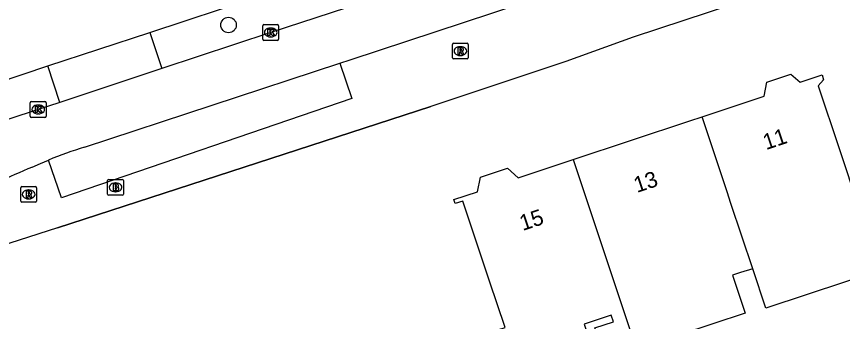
# Model space of a CAD drawing. Extents: x 161087 to 161922, y 382574 to 383873.
# Drawn here: x 161598.4 to 161650.7, y 382762 to 382781.3 of the extents above; entities that cross this region are included whole.
import ezdxf

# ---------------------------------------------------------------- set-up
doc = ezdxf.new("R2010")
doc.units = 0
for name, color, linetype in [('IMGEO_Boom', 7, 'Continuous'), ('IMGEO_Brandkraan', 7, 'Continuous'), ('IMGEO_Fietspad_gesloten', 7, 'Continuous'), ('IMGEO_Kolk', 7, 'Continuous'), ('IMGEO_Muur', 7, 'Continuous'), ('IMGEO_Pand', 7, 'Continuous'), ('IMGEO_Pand_nummerreeks', 7, 'Continuous'), ('IMGEO_Rijbaan_lokaal_gesloten', 7, 'Continuous'), ('IMGEO_Rioolput', 7, 'Continuous'), ('IMGEO_Voetpad_halfverhard', 7, 'Continuous'), ('IMGEO_Voetpad_open', 7, 'Continuous')]:
    doc.layers.add(name, color=color, linetype=linetype)

msp = doc.modelspace()

# ---------------------------------------------------------------- linework, layer by layer
at = {"layer": 'IMGEO_Boom'}
msp.add_circle((161611.84, 382780.758), 0.489, dxfattribs=at)
at = {"layer": 'IMGEO_Brandkraan'}
for p, q in [((161604.193, 382770.067), (161604.193, 382770.919)), ((161604.268, 382770.993), (161605.12, 382770.993)), ((161604.681, 382770.773), (161604.706, 382770.773)), ((161605.194, 382770.919), (161605.194, 382770.067)), ((161604.704, 382770.213), (161604.679, 382770.213)), ((161605.12, 382769.993), (161604.268, 382769.993))]:
    msp.add_line(p, q, dxfattribs=at)
for points in [[(161604.193, 382770.067), (161604.193, 382770.919)], [(161604.268, 382770.993), (161605.12, 382770.993)], [(161604.541, 382770.693), (161604.541, 382770.293), (161604.754, 382770.293)], [(161604.772, 382770.693), (161604.541, 382770.693)], [(161605.194, 382770.919), (161605.194, 382770.067)], [(161604.72, 382770.612), (161604.666, 382770.612), (161604.666, 382770.536)], [(161604.666, 382770.536), (161604.719, 382770.536)], [(161604.728, 382770.46), (161604.666, 382770.46), (161604.666, 382770.379)], [(161604.666, 382770.379), (161604.728, 382770.379)], [(161605.12, 382769.993), (161604.268, 382769.993)]]:
    msp.add_lwpolyline(points, dxfattribs=at)
for centre, radius, start, end in [((161604.27, 382770.917), 0.0765, 91.552, 178.448), ((161604.27, 382770.917), 0.0765, 91.552, 178.448), ((161604.776, 382770.548), 0.145, 59.4692, 91.5367), ((161604.801, 382770.595), 0.0922, 285.5137, 58.1501), ((161605.118, 382770.917), 0.0765, 1.552, 88.448), ((161605.118, 382770.917), 0.0765, 1.552, 88.448), ((161604.721, 382770.574), 0.0379, 267.8285, 90.9355), ((161604.729, 382770.419), 0.0404, 269.8759, 90.5077), ((161604.76, 382770.544), 0.251, 268.6676, 293.5347), ((161604.806, 382770.403), 0.105, 301.3115, 78.989), ((161604.27, 382770.069), 0.0765, 181.552, 268.448), ((161604.27, 382770.069), 0.0765, 181.552, 268.448), ((161605.118, 382770.069), 0.0765, 271.552, 358.448), ((161605.118, 382770.069), 0.0765, 271.552, 358.448)]:
    msp.add_arc(centre, radius, start, end, dxfattribs=at)
for centre, major_axis, ratio, start_param, end_param in [((161604.68, 382770.493), (-0.387, 0.002), 0.722429, 4.712389, 7.853982), ((161604.705, 382770.493), (-0.39, 0.002), 0.717154, 1.570796, 4.712389)]:
    msp.add_ellipse(centre, major_axis=major_axis, ratio=ratio, start_param=start_param, end_param=end_param, dxfattribs=at)
at = {"layer": 'IMGEO_Fietspad_gesloten'}
for points in [[(161606.867, 382780.274), (161620.39, 382784.782)], [(161600.424, 382778.175), (161606.867, 382780.274)], [(161590.845, 382774.955), (161600.424, 382778.175)]]:
    msp.add_lwpolyline(points, dxfattribs=at)
at = {"layer": 'IMGEO_Kolk'}
for p, q in [((161614.004, 382779.86), (161614.004, 382780.712)), ((161614.079, 382780.786), (161614.931, 382780.786)), ((161615.005, 382780.712), (161615.005, 382779.86)), ((161614.492, 382780.566), (161614.517, 382780.566)), ((161614.931, 382779.786), (161614.079, 382779.786)), ((161614.515, 382780.006), (161614.49, 382780.006)), ((161599.38, 382775.916), (161600.232, 382775.916)), ((161599.305, 382774.99), (161599.305, 382775.842)), ((161599.793, 382775.696), (161599.818, 382775.696)), ((161600.306, 382775.842), (161600.306, 382774.99)), ((161600.232, 382774.916), (161599.38, 382774.916)), ((161599.816, 382775.136), (161599.791, 382775.136))]:
    msp.add_line(p, q, dxfattribs=at)
for points in [[(161614.004, 382779.86), (161614.004, 382780.712)], [(161614.079, 382780.786), (161614.931, 382780.786)], [(161615.005, 382780.712), (161615.005, 382779.86)], [(161614.325, 382780.486), (161614.448, 382780.486), (161614.448, 382780.335), (161614.578, 382780.486), (161614.742, 382780.486), (161614.596, 382780.335), (161614.749, 382780.086), (161614.597, 382780.086), (161614.512, 382780.25), (161614.448, 382780.183), (161614.448, 382780.086), (161614.325, 382780.086), (161614.325, 382780.486)], [(161614.931, 382779.786), (161614.079, 382779.786)], [(161599.38, 382775.916), (161600.232, 382775.916)], [(161599.305, 382774.99), (161599.305, 382775.842)], [(161599.626, 382775.616), (161599.749, 382775.616), (161599.749, 382775.465), (161599.879, 382775.616), (161600.043, 382775.616), (161599.897, 382775.465), (161600.05, 382775.216), (161599.898, 382775.216), (161599.813, 382775.38), (161599.749, 382775.313), (161599.749, 382775.216), (161599.626, 382775.216), (161599.626, 382775.616)], [(161600.306, 382775.842), (161600.306, 382774.99)], [(161600.232, 382774.916), (161599.38, 382774.916)]]:
    msp.add_lwpolyline(points, dxfattribs=at)
for centre, start, end in [((161614.081, 382780.71), 91.552, 178.448), ((161614.081, 382780.71), 91.552, 178.448), ((161614.929, 382780.71), 1.552, 88.448), ((161614.929, 382780.71), 1.552, 88.448), ((161614.081, 382779.862), 181.552, 268.448), ((161614.081, 382779.862), 181.552, 268.448), ((161614.929, 382779.862), 271.552, 358.448), ((161614.929, 382779.862), 271.552, 358.448), ((161599.382, 382775.84), 91.552, 178.448), ((161599.382, 382775.84), 91.552, 178.448), ((161600.23, 382775.84), 1.552, 88.448), ((161600.23, 382775.84), 1.552, 88.448), ((161599.382, 382774.992), 181.552, 268.448), ((161599.382, 382774.992), 181.552, 268.448), ((161600.23, 382774.992), 271.552, 358.448), ((161600.23, 382774.992), 271.552, 358.448)]:
    msp.add_arc(centre, 0.0765, start, end, dxfattribs=at)
for centre, major_axis, ratio, start_param, end_param in [((161614.491, 382780.286), (-0.387, 0.002), 0.722429, 4.712389, 7.853982), ((161614.516, 382780.286), (-0.39, 0.002), 0.717154, 1.570796, 4.712389), ((161599.792, 382775.416), (-0.387, 0.002), 0.722429, 4.712389, 7.853982), ((161599.817, 382775.416), (-0.39, 0.002), 0.717154, 1.570796, 4.712389)]:
    msp.add_ellipse(centre, major_axis=major_axis, ratio=ratio, start_param=start_param, end_param=end_param, dxfattribs=at)
at = {"layer": 'IMGEO_Muur'}
msp.add_lwpolyline([(161601.023, 382767.942), (161624.636, 382775.599)], dxfattribs=at)
at = {"layer": 'IMGEO_Pand'}
for points in [[(161641.778, 382774.958), (161645.701, 382776.264), (161645.881, 382777.143), (161647.395, 382777.647), (161647.969, 382777.138), (161649.361, 382777.601), (161649.464, 382777.294), (161649.126, 382776.914), (161650.447, 382772.945), (161651.676, 382769.256), (161652.12, 382769.303), (161652.626, 382767.784), (161652.403, 382767.71), (161653.204, 382765.303), (161648.414, 382763.708), (161645.812, 382762.842), (161644.979, 382765.344)], [(161633.634, 382772.252), (161641.001, 382774.705), (161641.778, 382774.958)], [(161644.979, 382765.344), (161643.603, 382769.478), (161643.358, 382770.215), (161641.778, 382774.958)], [(161638.239, 382758.411), (161636.283, 382757.76), (161635.004, 382761.604), (161636.175, 382761.994), (161636.037, 382762.407), (161634.326, 382761.838), (161635.133, 382759.413), (161630.282, 382757.798), (161629.474, 382760.224), (161629.3, 382760.166), (161628.864, 382761.475), (161629.318, 382761.634), (161628.343, 382764.561), (161628.236, 382764.882), (161626.657, 382769.626), (161626.163, 382769.462), (161626.079, 382769.715), (161627.585, 382770.216), (161627.773, 382771.134), (161629.469, 382771.698), (161630.151, 382771.093), (161633.634, 382772.252)], [(161633.634, 382772.252), (161638.239, 382758.411)], [(161644.979, 382765.344), (161644.2, 382765.097), (161643.696, 382764.929), (161644.492, 382762.54), (161640.411, 382761.181), (161641.024, 382759.339), (161640.133, 382759.042), (161638.239, 382758.411)]]:
    msp.add_lwpolyline(points, dxfattribs=at)
at = {"layer": 'IMGEO_Rijbaan_lokaal_gesloten'}
for points in [[(161618.873, 382778.339), (161619.539, 382778.558), (161637.495, 382784.499), (161640.402, 382785.458), (161656.819, 382790.909), (161682.921, 382799.59)], [(161621.173, 382782.476), (161614.505, 382780.286), (161607.628, 382778.007)], [(161607.628, 382778.007), (161601.167, 382775.867)], [(161602.74, 382773.032), (161618.873, 382778.339)], [(161601.167, 382775.867), (161599.806, 382775.416), (161588.34, 382771.632)], [(161599.434, 382771.772), (161599.942, 382772.001), (161600.455, 382772.219)]]:
    msp.add_lwpolyline(points, dxfattribs=at)
for centre, radius, start, end in [((161609.005, 382751.807), 22.13, 106.4443, 112.7267), ((161623.05, 382715.596), 60.938, 112.801, 117.32349)]:
    msp.add_arc(centre, radius, start, end, dxfattribs=at)
at = {"layer": 'IMGEO_Rioolput'}
for p, q in [((161626.07, 382779.608), (161626.922, 382779.608)), ((161625.995, 382778.682), (161625.995, 382779.534)), ((161626.483, 382779.388), (161626.508, 382779.388)), ((161626.996, 382779.534), (161626.996, 382778.682)), ((161626.922, 382778.608), (161626.07, 382778.608)), ((161626.506, 382778.828), (161626.481, 382778.828)), ((161598.702, 382769.619), (161598.702, 382770.471)), ((161598.777, 382770.545), (161599.629, 382770.545)), ((161599.19, 382770.325), (161599.215, 382770.325)), ((161599.703, 382770.471), (161599.703, 382769.619)), ((161599.213, 382769.765), (161599.188, 382769.765)), ((161599.629, 382769.545), (161598.777, 382769.545))]:
    msp.add_line(p, q, dxfattribs=at)
for points in [[(161626.07, 382779.608), (161626.922, 382779.608)], [(161625.995, 382778.682), (161625.995, 382779.534)], [(161626.584, 382779.306), (161626.332, 382779.308), (161626.332, 382778.908)], [(161626.332, 382778.908), (161626.456, 382778.908), (161626.456, 382779.07), (161626.467, 382779.07)], [(161626.51, 382779.227), (161626.456, 382779.227), (161626.456, 382779.146)], [(161626.456, 382779.146), (161626.508, 382779.146)], [(161626.514, 382779.041), (161626.585, 382778.908), (161626.725, 382778.908), (161626.66, 382779.034)], [(161626.996, 382779.534), (161626.996, 382778.682)], [(161626.922, 382778.608), (161626.07, 382778.608)], [(161598.702, 382769.619), (161598.702, 382770.471)], [(161598.777, 382770.545), (161599.629, 382770.545)], [(161599.291, 382770.243), (161599.039, 382770.245), (161599.039, 382769.845)], [(161599.217, 382770.164), (161599.163, 382770.164), (161599.163, 382770.083)], [(161599.703, 382770.471), (161599.703, 382769.619)], [(161599.039, 382769.845), (161599.163, 382769.845), (161599.163, 382770.007), (161599.174, 382770.007)], [(161599.163, 382770.083), (161599.215, 382770.083)], [(161599.221, 382769.978), (161599.292, 382769.845), (161599.432, 382769.845), (161599.367, 382769.971)], [(161599.629, 382769.545), (161598.777, 382769.545)]]:
    msp.add_lwpolyline(points, dxfattribs=at)
for centre, radius, start, end in [((161626.072, 382779.532), 0.0765, 91.552, 178.448), ((161626.072, 382779.532), 0.0765, 91.552, 178.448), ((161626.92, 382779.532), 0.0765, 1.552, 88.448), ((161626.92, 382779.532), 0.0765, 1.552, 88.448), ((161626.466, 382779.017), 0.0533, 26.0293, 88.6989), ((161626.492, 382779.335), 0.19, 274.7715, 282.9687), ((161626.516, 382779.131), 0.0964, 77.0061, 93.1865), ((161626.53, 382779.188), 0.0378, 276.6634, 79.6772), ((161626.583, 382779.196), 0.109, 350.3612, 89.416), ((161626.581, 382779.196), 0.112, 277.5842, 350.9817), ((161626.565, 382778.981), 0.108, 29.5134, 73.7905), ((161626.072, 382778.684), 0.0765, 181.552, 268.448), ((161626.072, 382778.684), 0.0765, 181.552, 268.448), ((161626.92, 382778.684), 0.0765, 271.552, 358.448), ((161626.92, 382778.684), 0.0765, 271.552, 358.448), ((161598.779, 382770.469), 0.0765, 91.552, 178.448), ((161598.779, 382770.469), 0.0765, 91.552, 178.448), ((161599.223, 382770.068), 0.0964, 77.0061, 93.1865), ((161599.237, 382770.125), 0.0378, 276.6634, 79.6772), ((161599.29, 382770.133), 0.109, 350.3612, 89.416), ((161599.627, 382770.469), 0.0765, 1.552, 88.448), ((161599.627, 382770.469), 0.0765, 1.552, 88.448), ((161598.779, 382769.621), 0.0765, 181.552, 268.448), ((161598.779, 382769.621), 0.0765, 181.552, 268.448), ((161599.173, 382769.954), 0.0533, 26.0293, 88.6989), ((161599.199, 382770.272), 0.19, 274.7715, 282.9687), ((161599.288, 382770.133), 0.112, 277.5842, 350.9817), ((161599.272, 382769.918), 0.108, 29.5134, 73.7905), ((161599.627, 382769.621), 0.0765, 271.552, 358.448), ((161599.627, 382769.621), 0.0765, 271.552, 358.448)]:
    msp.add_arc(centre, radius, start, end, dxfattribs=at)
for centre, major_axis, ratio, start_param, end_param in [((161626.482, 382779.108), (-0.387, 0.002), 0.722429, 4.712389, 7.853982), ((161626.507, 382779.108), (-0.39, 0.002), 0.717154, 1.570796, 4.712389), ((161599.189, 382770.045), (-0.387, 0.002), 0.722429, 4.712389, 7.853982), ((161599.214, 382770.045), (-0.39, 0.002), 0.717154, 1.570796, 4.712389)]:
    msp.add_ellipse(centre, major_axis=major_axis, ratio=ratio, start_param=start_param, end_param=end_param, dxfattribs=at)
at = {"layer": 'IMGEO_Voetpad_halfverhard'}
for points in [[(161606.867, 382780.274), (161607.628, 382778.007)], [(161601.167, 382775.867), (161600.424, 382778.175)]]:
    msp.add_lwpolyline(points, dxfattribs=at)
at = {"layer": 'IMGEO_Voetpad_open'}
for points in [[(161673.242, 382791.575), (161667.594, 382789.929), (161637.427, 382779.982), (161633.162, 382778.456), (161624.636, 382775.599), (161601.023, 382767.942), (161596.158, 382766.372), (161596.018, 382766.327), (161595.848, 382766.199), (161596.009, 382765.952), (161595.696, 382765.813), (161595.594, 382766.012), (161590.565, 382762.379), (161588.667, 382761.008), (161586.678, 382759.589), (161585.017, 382758.404), (161585.099, 382758.295), (161583.93, 382757.469), (161579.443, 382754.299), (161574.477, 382750.86)], [(161618.873, 382778.339), (161619.632, 382776.119), (161601.27, 382769.836), (161600.455, 382772.219)]]:
    msp.add_lwpolyline(points, dxfattribs=at)

# ---------------------------------------------------------------- texts
at = {"layer": 'IMGEO_Pand_nummerreeks'}
for s, rotation, p in [('11', 18.413, (161645.825, 382772.848)), ('13', 18.4149, (161637.655, 382770.134)), ('15', 18.4128, (161630.438, 382767.731))]:
    msp.add_text(s, height=1, rotation=rotation, dxfattribs=at).set_placement(p)

doc.saveas('drawing.dxf')
